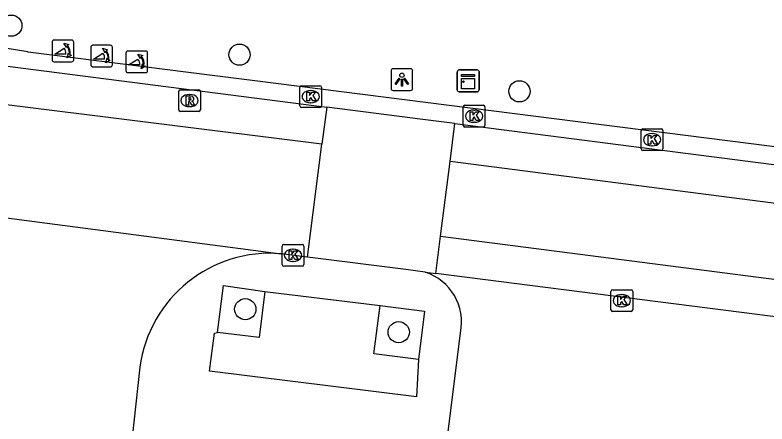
# Model space of a CAD drawing. Extents: x 161696 to 162377, y 380761 to 381673.
# Drawn here: x 162035.97 to 162070.6, y 381239.67 to 381258.5 of the extents above; entities that cross this region are included whole.
import ezdxf

# ---------------------------------------------------------------- set-up
doc = ezdxf.new("R2010")
doc.units = 0
for name, color, linetype in [('IMGEO_Boom', 7, 'Continuous'), ('IMGEO_Kast', 7, 'Continuous'), ('IMGEO_Kolk', 7, 'Continuous'), ('IMGEO_Lichtpunt', 7, 'Continuous'), ('IMGEO_Parkeervlak_open', 7, 'Continuous'), ('IMGEO_Poller', 7, 'Continuous'), ('IMGEO_Rijbaan_lokaal_gesloten', 7, 'Continuous'), ('IMGEO_Rijbaan_lokaal_open', 7, 'Continuous'), ('IMGEO_Rioolput', 7, 'Continuous'), ('IMGEO_Voetpad_open', 7, 'Continuous')]:
    doc.layers.add(name, color=color, linetype=linetype)

msp = doc.modelspace()

# ---------------------------------------------------------------- linework, layer by layer
at = {"layer": 'IMGEO_Boom'}
for centre in [(162035.798, 381258.006), (162046.308, 381256.67), (162059.199, 381254.984), (162046.573, 381244.956), (162053.639, 381243.897)]:
    msp.add_circle(centre, 0.489, dxfattribs=at)
at = {"layer": 'IMGEO_Kast'}
for p, q in [((162056.338, 381255.041), (162056.338, 381255.882)), ((162056.338, 381255.882), (162056.338, 381255.041)), ((162056.413, 381255.966), (162057.254, 381255.966)), ((162057.254, 381255.966), (162056.413, 381255.966)), ((162057.338, 381255.891), (162057.338, 381255.05)), ((162057.338, 381255.05), (162057.338, 381255.891)), ((162057.263, 381254.966), (162056.422, 381254.966)), ((162056.422, 381254.966), (162057.263, 381254.966))]:
    msp.add_line(p, q, dxfattribs=at)
for points in [[(162056.533, 381255.756), (162057.133, 381255.756), (162057.133, 381255.671), (162056.533, 381255.671), (162056.533, 381255.756)], [(162056.533, 381255.581), (162057.133, 381255.581), (162057.133, 381255.092), (162056.533, 381255.092), (162056.533, 381255.581)]]:
    msp.add_lwpolyline(points, dxfattribs=at)
msp.add_circle((162056.617, 381255.43), 0.0377, dxfattribs=at)
for centre, start, end in [((162056.416, 381255.888), 92.4484, 184.2845), ((162056.416, 381255.888), 92.4484, 184.2845), ((162057.26, 381255.888), 2.4484, 94.2845), ((162057.26, 381255.888), 2.4484, 94.2845), ((162056.416, 381255.044), 182.4484, 274.2845), ((162056.416, 381255.044), 182.4484, 274.2845), ((162057.26, 381255.044), 272.4484, 4.2845), ((162057.26, 381255.044), 272.4484, 4.2845)]:
    msp.add_arc(centre, 0.0779, start, end, dxfattribs=at)
at = {"layer": 'IMGEO_Kolk'}
for p, q in [((162049.087, 381254.314), (162049.087, 381255.166)), ((162049.162, 381255.24), (162050.014, 381255.24)), ((162050.088, 381255.166), (162050.088, 381254.314)), ((162049.575, 381255.02), (162049.6, 381255.02)), ((162049.598, 381254.46), (162049.573, 381254.46)), ((162050.014, 381254.24), (162049.162, 381254.24)), ((162056.611, 381253.414), (162056.611, 381254.266)), ((162056.686, 381254.34), (162057.538, 381254.34)), ((162057.099, 381254.12), (162057.124, 381254.12)), ((162057.612, 381254.266), (162057.612, 381253.414)), ((162057.122, 381253.56), (162057.097, 381253.56)), ((162057.538, 381253.34), (162056.686, 381253.34)), ((162064.807, 381252.33), (162064.807, 381253.182)), ((162064.882, 381253.256), (162065.734, 381253.256)), ((162065.808, 381253.182), (162065.808, 381252.33)), ((162065.295, 381253.036), (162065.32, 381253.036)), ((162065.318, 381252.476), (162065.293, 381252.476)), ((162065.734, 381252.256), (162064.882, 381252.256)), ((162048.344, 381247.937), (162049.196, 381247.937)), ((162048.269, 381247.011), (162048.269, 381247.863)), ((162048.757, 381247.717), (162048.782, 381247.717)), ((162049.27, 381247.863), (162049.27, 381247.011)), ((162049.196, 381246.937), (162048.344, 381246.937)), ((162048.78, 381247.157), (162048.755, 381247.157)), ((162063.488, 381245.851), (162064.34, 381245.851)), ((162063.413, 381244.925), (162063.413, 381245.777)), ((162063.901, 381245.631), (162063.926, 381245.631)), ((162064.414, 381245.777), (162064.414, 381244.925)), ((162064.34, 381244.851), (162063.488, 381244.851)), ((162063.924, 381245.071), (162063.899, 381245.071))]:
    msp.add_line(p, q, dxfattribs=at)
for points in [[(162049.087, 381254.314), (162049.087, 381255.166)], [(162049.162, 381255.24), (162050.014, 381255.24)], [(162050.088, 381255.166), (162050.088, 381254.314)], [(162049.408, 381254.94), (162049.531, 381254.94), (162049.531, 381254.789), (162049.661, 381254.94), (162049.825, 381254.94), (162049.679, 381254.789), (162049.832, 381254.54), (162049.68, 381254.54), (162049.595, 381254.704), (162049.531, 381254.637), (162049.531, 381254.54), (162049.408, 381254.54), (162049.408, 381254.94)], [(162050.014, 381254.24), (162049.162, 381254.24)], [(162056.611, 381253.414), (162056.611, 381254.266)], [(162056.686, 381254.34), (162057.538, 381254.34)], [(162057.612, 381254.266), (162057.612, 381253.414)], [(162056.932, 381254.04), (162057.055, 381254.04), (162057.055, 381253.889), (162057.185, 381254.04), (162057.349, 381254.04), (162057.203, 381253.889), (162057.356, 381253.64), (162057.204, 381253.64), (162057.119, 381253.804), (162057.055, 381253.737), (162057.055, 381253.64), (162056.932, 381253.64), (162056.932, 381254.04)], [(162057.538, 381253.34), (162056.686, 381253.34)], [(162064.807, 381252.33), (162064.807, 381253.182)], [(162064.882, 381253.256), (162065.734, 381253.256)], [(162065.808, 381253.182), (162065.808, 381252.33)], [(162065.128, 381252.956), (162065.251, 381252.956), (162065.251, 381252.805), (162065.381, 381252.956), (162065.545, 381252.956), (162065.399, 381252.805), (162065.552, 381252.556), (162065.4, 381252.556), (162065.315, 381252.72), (162065.251, 381252.653), (162065.251, 381252.556), (162065.128, 381252.556), (162065.128, 381252.956)], [(162065.734, 381252.256), (162064.882, 381252.256)], [(162048.344, 381247.937), (162049.196, 381247.937)], [(162048.269, 381247.011), (162048.269, 381247.863)], [(162048.59, 381247.637), (162048.713, 381247.637), (162048.713, 381247.486), (162048.843, 381247.637), (162049.007, 381247.637), (162048.861, 381247.486), (162049.014, 381247.237), (162048.862, 381247.237), (162048.777, 381247.401), (162048.713, 381247.334), (162048.713, 381247.237), (162048.59, 381247.237), (162048.59, 381247.637)], [(162049.27, 381247.863), (162049.27, 381247.011)], [(162049.196, 381246.937), (162048.344, 381246.937)], [(162063.488, 381245.851), (162064.34, 381245.851)], [(162063.413, 381244.925), (162063.413, 381245.777)], [(162063.734, 381245.551), (162063.857, 381245.551), (162063.857, 381245.4), (162063.987, 381245.551), (162064.151, 381245.551), (162064.005, 381245.4), (162064.158, 381245.151), (162064.006, 381245.151), (162063.921, 381245.315), (162063.857, 381245.248), (162063.857, 381245.151), (162063.734, 381245.151), (162063.734, 381245.551)], [(162064.414, 381245.777), (162064.414, 381244.925)], [(162064.34, 381244.851), (162063.488, 381244.851)]]:
    msp.add_lwpolyline(points, dxfattribs=at)
for centre, start, end in [((162049.164, 381255.164), 91.552, 178.448), ((162049.164, 381255.164), 91.552, 178.448), ((162050.012, 381255.164), 1.552, 88.448), ((162050.012, 381255.164), 1.552, 88.448), ((162049.164, 381254.316), 181.552, 268.448), ((162049.164, 381254.316), 181.552, 268.448), ((162050.012, 381254.316), 271.552, 358.448), ((162050.012, 381254.316), 271.552, 358.448), ((162056.688, 381254.264), 91.552, 178.448), ((162056.688, 381254.264), 91.552, 178.448), ((162057.536, 381254.264), 1.552, 88.448), ((162057.536, 381254.264), 1.552, 88.448), ((162056.688, 381253.416), 181.552, 268.448), ((162056.688, 381253.416), 181.552, 268.448), ((162057.536, 381253.416), 271.552, 358.448), ((162057.536, 381253.416), 271.552, 358.448), ((162064.884, 381253.18), 91.552, 178.448), ((162064.884, 381253.18), 91.552, 178.448), ((162065.732, 381253.18), 1.552, 88.448), ((162065.732, 381253.18), 1.552, 88.448), ((162064.884, 381252.332), 181.552, 268.448), ((162064.884, 381252.332), 181.552, 268.448), ((162065.732, 381252.332), 271.552, 358.448), ((162065.732, 381252.332), 271.552, 358.448), ((162048.346, 381247.861), 91.552, 178.448), ((162048.346, 381247.861), 91.552, 178.448), ((162049.194, 381247.861), 1.552, 88.448), ((162049.194, 381247.861), 1.552, 88.448), ((162048.346, 381247.013), 181.552, 268.448), ((162048.346, 381247.013), 181.552, 268.448), ((162049.194, 381247.013), 271.552, 358.448), ((162049.194, 381247.013), 271.552, 358.448), ((162063.49, 381245.775), 91.552, 178.448), ((162063.49, 381245.775), 91.552, 178.448), ((162064.338, 381245.775), 1.552, 88.448), ((162064.338, 381245.775), 1.552, 88.448), ((162063.49, 381244.927), 181.552, 268.448), ((162063.49, 381244.927), 181.552, 268.448), ((162064.338, 381244.927), 271.552, 358.448), ((162064.338, 381244.927), 271.552, 358.448)]:
    msp.add_arc(centre, 0.0765, start, end, dxfattribs=at)
for centre, major_axis, ratio, start_param, end_param in [((162049.574, 381254.74), (-0.387, 0.002), 0.722429, 4.712389, 7.853982), ((162049.599, 381254.74), (-0.39, 0.002), 0.717154, 1.570796, 4.712389), ((162057.098, 381253.84), (-0.387, 0.002), 0.722429, 4.712389, 7.853982), ((162057.123, 381253.84), (-0.39, 0.002), 0.717154, 1.570796, 4.712389), ((162065.294, 381252.756), (-0.387, 0.002), 0.722429, 4.712389, 7.853982), ((162065.319, 381252.756), (-0.39, 0.002), 0.717154, 1.570796, 4.712389), ((162048.756, 381247.437), (-0.387, 0.002), 0.722429, 4.712389, 7.853982), ((162048.781, 381247.437), (-0.39, 0.002), 0.717154, 1.570796, 4.712389), ((162063.9, 381245.351), (-0.387, 0.002), 0.722429, 4.712389, 7.853982), ((162063.925, 381245.351), (-0.39, 0.002), 0.717154, 1.570796, 4.712389)]:
    msp.add_ellipse(centre, major_axis=major_axis, ratio=ratio, start_param=start_param, end_param=end_param, dxfattribs=at)
at = {"layer": 'IMGEO_Lichtpunt'}
for p, q in [((162053.285, 381255.928), (162053.285, 381255.121)), ((162053.285, 381255.928), (162053.285, 381255.121)), ((162054.187, 381256.023), (162053.379, 381256.023)), ((162054.187, 381256.023), (162053.379, 381256.023)), ((162054.281, 381255.121), (162054.281, 381255.928)), ((162054.281, 381255.121), (162054.281, 381255.928)), ((162053.379, 381255.027), (162054.187, 381255.027)), ((162053.379, 381255.027), (162054.187, 381255.027))]:
    msp.add_line(p, q, dxfattribs=at)
for points in [[(162053.659, 381255.592), (162053.698, 381255.564), (162053.51, 381255.302), (162053.472, 381255.329), (162053.659, 381255.592)], [(162053.761, 381255.544), (162053.808, 381255.544), (162053.808, 381255.222), (162053.761, 381255.222), (162053.761, 381255.544)], [(162053.871, 381255.564), (162053.909, 381255.591), (162054.096, 381255.329), (162054.057, 381255.301), (162053.871, 381255.564)]]:
    msp.add_lwpolyline(points, dxfattribs=at)
msp.add_circle((162053.784, 381255.726), 0.0994, dxfattribs=at)
for centre, start, end in [((162053.379, 381255.928), 90, 180), ((162053.379, 381255.928), 90, 180), ((162054.187, 381255.928), 0, 90), ((162054.187, 381255.928), 0, 90), ((162053.379, 381255.121), 180, 270), ((162053.379, 381255.121), 180, 270), ((162054.187, 381255.121), 270, 0), ((162054.187, 381255.121), 270, 360)]:
    msp.add_arc(centre, 0.0946, start, end, dxfattribs=at)
at = {"layer": 'IMGEO_Parkeervlak_open'}
for points in [[(162047.469, 381245.775), (162047.208, 381243.647), (162045.29, 381243.884)], [(162054.553, 381242.637), (162052.494, 381242.899), (162052.78, 381245.128)]]:
    msp.add_lwpolyline(points, dxfattribs=at)
at = {"layer": 'IMGEO_Poller'}
for p, q in [((162037.676, 381257.247), (162037.676, 381256.44)), ((162037.676, 381257.247), (162037.676, 381256.44)), ((162038.578, 381257.342), (162037.77, 381257.342)), ((162038.578, 381257.342), (162037.77, 381257.342)), ((162038.672, 381256.44), (162038.672, 381257.247)), ((162038.672, 381256.44), (162038.672, 381257.247)), ((162039.459, 381257.01), (162039.459, 381256.203)), ((162039.459, 381257.01), (162039.459, 381256.203)), ((162040.361, 381257.105), (162039.553, 381257.105)), ((162040.361, 381257.105), (162039.553, 381257.105)), ((162040.455, 381256.203), (162040.455, 381257.01)), ((162040.455, 381256.203), (162040.455, 381257.01)), ((162041.079, 381256.745), (162041.079, 381255.938)), ((162041.079, 381256.745), (162041.079, 381255.938)), ((162041.981, 381256.84), (162041.173, 381256.84)), ((162041.981, 381256.84), (162041.173, 381256.84)), ((162042.075, 381255.938), (162042.075, 381256.745)), ((162042.075, 381255.938), (162042.075, 381256.745)), ((162037.77, 381256.345), (162038.578, 381256.345)), ((162037.77, 381256.345), (162038.578, 381256.345)), ((162039.553, 381256.108), (162040.361, 381256.108)), ((162039.553, 381256.108), (162040.361, 381256.108)), ((162041.173, 381255.843), (162041.981, 381255.843)), ((162041.173, 381255.843), (162041.981, 381255.843))]:
    msp.add_line(p, q, dxfattribs=at)
for points in [[(162038.311, 381256.698), (162037.798, 381256.698), (162038.228, 381256.973)], [(162038.355, 381257.071), (162038.343, 381256.998), (162038.218, 381257.203)], [(162038.218, 381257.203), (162038.449, 381257.137), (162038.378, 381257.105)], [(162040.138, 381256.834), (162040.126, 381256.761), (162040.001, 381256.966)], [(162040.001, 381256.966), (162040.232, 381256.9), (162040.161, 381256.868)], [(162038.371, 381256.526), (162038.437, 381256.757), (162038.467, 381256.689)], [(162038.503, 381256.662), (162038.575, 381256.651), (162038.371, 381256.526)], [(162040.094, 381256.461), (162039.581, 381256.461), (162040.011, 381256.736)], [(162041.758, 381256.569), (162041.746, 381256.496), (162041.621, 381256.701)], [(162041.621, 381256.701), (162041.852, 381256.635), (162041.781, 381256.603)], [(162040.154, 381256.289), (162040.22, 381256.52), (162040.25, 381256.452)], [(162040.286, 381256.425), (162040.358, 381256.414), (162040.154, 381256.289)], [(162041.714, 381256.196), (162041.201, 381256.196), (162041.631, 381256.471)], [(162041.774, 381256.024), (162041.84, 381256.255), (162041.87, 381256.187)], [(162041.906, 381256.16), (162041.978, 381256.149), (162041.774, 381256.024)]]:
    msp.add_lwpolyline(points, dxfattribs=at)
for centre, radius, start, end in [((162037.77, 381257.247), 0.0946, 90, 180), ((162037.77, 381257.247), 0.0946, 90, 180), ((162038.578, 381257.247), 0.0946, 0, 90), ((162038.578, 381257.247), 0.0946, 0, 90), ((162037.983, 381256.748), 0.332, 351.3247, 42.4854), ((162037.997, 381256.758), 0.476, 351.7527, 41.1691), ((162037.997, 381256.758), 0.516, 349.3569, 42.2912), ((162039.553, 381257.01), 0.0946, 90, 180), ((162039.553, 381257.01), 0.0946, 90, 180), ((162040.361, 381257.01), 0.0946, 0, 90), ((162040.361, 381257.01), 0.0946, 0, 90), ((162039.766, 381256.511), 0.332, 351.3247, 42.4854), ((162039.78, 381256.521), 0.476, 351.7527, 41.1691), ((162039.78, 381256.521), 0.516, 349.3569, 42.2912), ((162041.173, 381256.745), 0.0946, 90, 180), ((162041.173, 381256.745), 0.0946, 90, 180), ((162041.4, 381256.256), 0.476, 351.7527, 41.1691), ((162041.4, 381256.256), 0.516, 349.3569, 42.2912), ((162041.981, 381256.745), 0.0946, 0, 90), ((162041.981, 381256.745), 0.0946, 0, 90), ((162037.77, 381256.44), 0.0946, 180, 270), ((162037.77, 381256.44), 0.0946, 180, 270), ((162038.578, 381256.44), 0.0946, 270, 0), ((162038.578, 381256.44), 0.0946, 270, 0), ((162039.553, 381256.203), 0.0946, 180, 270), ((162039.553, 381256.203), 0.0946, 180, 270), ((162040.361, 381256.203), 0.0946, 270, 0), ((162040.361, 381256.203), 0.0946, 270, 0), ((162041.386, 381256.246), 0.332, 351.3247, 42.4854), ((162041.173, 381255.938), 0.0946, 180, 270), ((162041.173, 381255.938), 0.0946, 180, 270), ((162041.981, 381255.938), 0.0946, 270, 0), ((162041.981, 381255.938), 0.0946, 270, 0)]:
    msp.add_arc(centre, radius, start, end, dxfattribs=at)
at = {"layer": 'IMGEO_Rijbaan_lokaal_gesloten'}
for points in [[(162056.228, 381253.504), (162100.875, 381247.761), (162104.516, 381247.297)], [(162102.286, 381245.779), (162056.004, 381251.751)], [(162055.565, 381248.316), (162103.779, 381242.104)], [(162103.636, 381240.446), (162099.626, 381240.959), (162055.346, 381246.599)]]:
    msp.add_lwpolyline(points, dxfattribs=at)
at = {"layer": 'IMGEO_Rijbaan_lokaal_open'}
for points in [[(162104.539, 381247.431), (162104.581, 381248.164), (162047.01, 381255.469), (162045.042, 381255.719), (162036.57, 381256.794), (162036.552, 381256.797), (162034.552, 381257.12)], [(162035.129, 381256.209), (162050.323, 381254.261)], [(162050.106, 381252.552), (162034.7, 381254.472)], [(162050.323, 381254.261), (162050.106, 381252.552)], [(162056.228, 381253.504), (162054.747, 381253.694), (162050.323, 381254.261)], [(162056.004, 381251.751), (162056.228, 381253.504)], [(162049.446, 381247.351), (162050.106, 381252.552)], [(162055.565, 381248.316), (162056.004, 381251.751)], [(162030.847, 381249.712), (162031.46, 381249.694), (162048.224, 381247.508)], [(162055.346, 381246.599), (162055.565, 381248.316)], [(162049.446, 381247.351), (162048.224, 381247.508)], [(162054.858, 381246.661), (162053.963, 381246.775), (162049.446, 381247.351)], [(162054.858, 381246.661), (162055.346, 381246.599)], [(162041.72, 381242.286), (162040.872, 381234.552)]]:
    msp.add_lwpolyline(points, dxfattribs=at)
msp.add_arc((162047.715, 381241.481), 6.049, 85.1734, 172.3479, dxfattribs=at)
at = {"layer": 'IMGEO_Rioolput'}
for p, q in [((162043.506, 381254.133), (162043.506, 381254.985)), ((162043.581, 381255.059), (162044.433, 381255.059)), ((162043.994, 381254.839), (162044.019, 381254.839)), ((162044.507, 381254.985), (162044.507, 381254.133)), ((162044.017, 381254.279), (162043.992, 381254.279)), ((162044.433, 381254.059), (162043.581, 381254.059))]:
    msp.add_line(p, q, dxfattribs=at)
for points in [[(162043.506, 381254.133), (162043.506, 381254.985)], [(162043.581, 381255.059), (162044.433, 381255.059)], [(162044.507, 381254.985), (162044.507, 381254.133)], [(162044.095, 381254.757), (162043.843, 381254.759), (162043.843, 381254.359)], [(162043.843, 381254.359), (162043.967, 381254.359), (162043.967, 381254.521), (162043.978, 381254.521)], [(162044.021, 381254.678), (162043.967, 381254.678), (162043.967, 381254.597)], [(162043.967, 381254.597), (162044.019, 381254.597)], [(162044.025, 381254.492), (162044.096, 381254.359), (162044.236, 381254.359), (162044.171, 381254.485)], [(162044.433, 381254.059), (162043.581, 381254.059)]]:
    msp.add_lwpolyline(points, dxfattribs=at)
for centre, radius, start, end in [((162043.583, 381254.983), 0.0765, 91.552, 178.448), ((162043.583, 381254.983), 0.0765, 91.552, 178.448), ((162044.431, 381254.983), 0.0765, 1.552, 88.448), ((162044.431, 381254.983), 0.0765, 1.552, 88.448), ((162043.977, 381254.468), 0.0533, 26.0293, 88.6989), ((162044.003, 381254.786), 0.19, 274.7715, 282.9687), ((162044.027, 381254.582), 0.0964, 77.0061, 93.1865), ((162044.041, 381254.639), 0.0378, 276.6634, 79.6772), ((162044.094, 381254.647), 0.109, 350.3612, 89.416), ((162044.092, 381254.647), 0.112, 277.5842, 350.9817), ((162044.076, 381254.432), 0.108, 29.5134, 73.7905), ((162043.583, 381254.135), 0.0765, 181.552, 268.448), ((162043.583, 381254.135), 0.0765, 181.552, 268.448), ((162044.431, 381254.135), 0.0765, 271.552, 358.448), ((162044.431, 381254.135), 0.0765, 271.552, 358.448)]:
    msp.add_arc(centre, radius, start, end, dxfattribs=at)
for centre, major_axis, ratio, start_param, end_param in [((162043.993, 381254.559), (-0.387, 0.002), 0.722429, 4.712389, 7.853982), ((162044.018, 381254.559), (-0.39, 0.002), 0.717154, 1.570796, 4.712389)]:
    msp.add_ellipse(centre, major_axis=major_axis, ratio=ratio, start_param=start_param, end_param=end_param, dxfattribs=at)
at = {"layer": 'IMGEO_Voetpad_open'}
for points in [[(162045.29, 381243.884), (162045.563, 381246.049), (162047.469, 381245.775)], [(162047.469, 381245.775), (162052.78, 381245.128)], [(162052.78, 381245.128), (162054.826, 381244.867), (162054.553, 381242.637)], [(162054.553, 381242.637), (162054.456, 381240.918), (162044.927, 381242.1), (162045.163, 381243.858), (162045.29, 381243.884)], [(162101.491, 381238.767), (162100.797, 381232.685), (162055.777, 381238.209), (162056.486, 381243.875)]]:
    msp.add_lwpolyline(points, dxfattribs=at)
msp.add_arc((162054.113, 381244.357), 2.422, 348.5221, 72.0777, dxfattribs=at)

doc.saveas('drawing.dxf')
